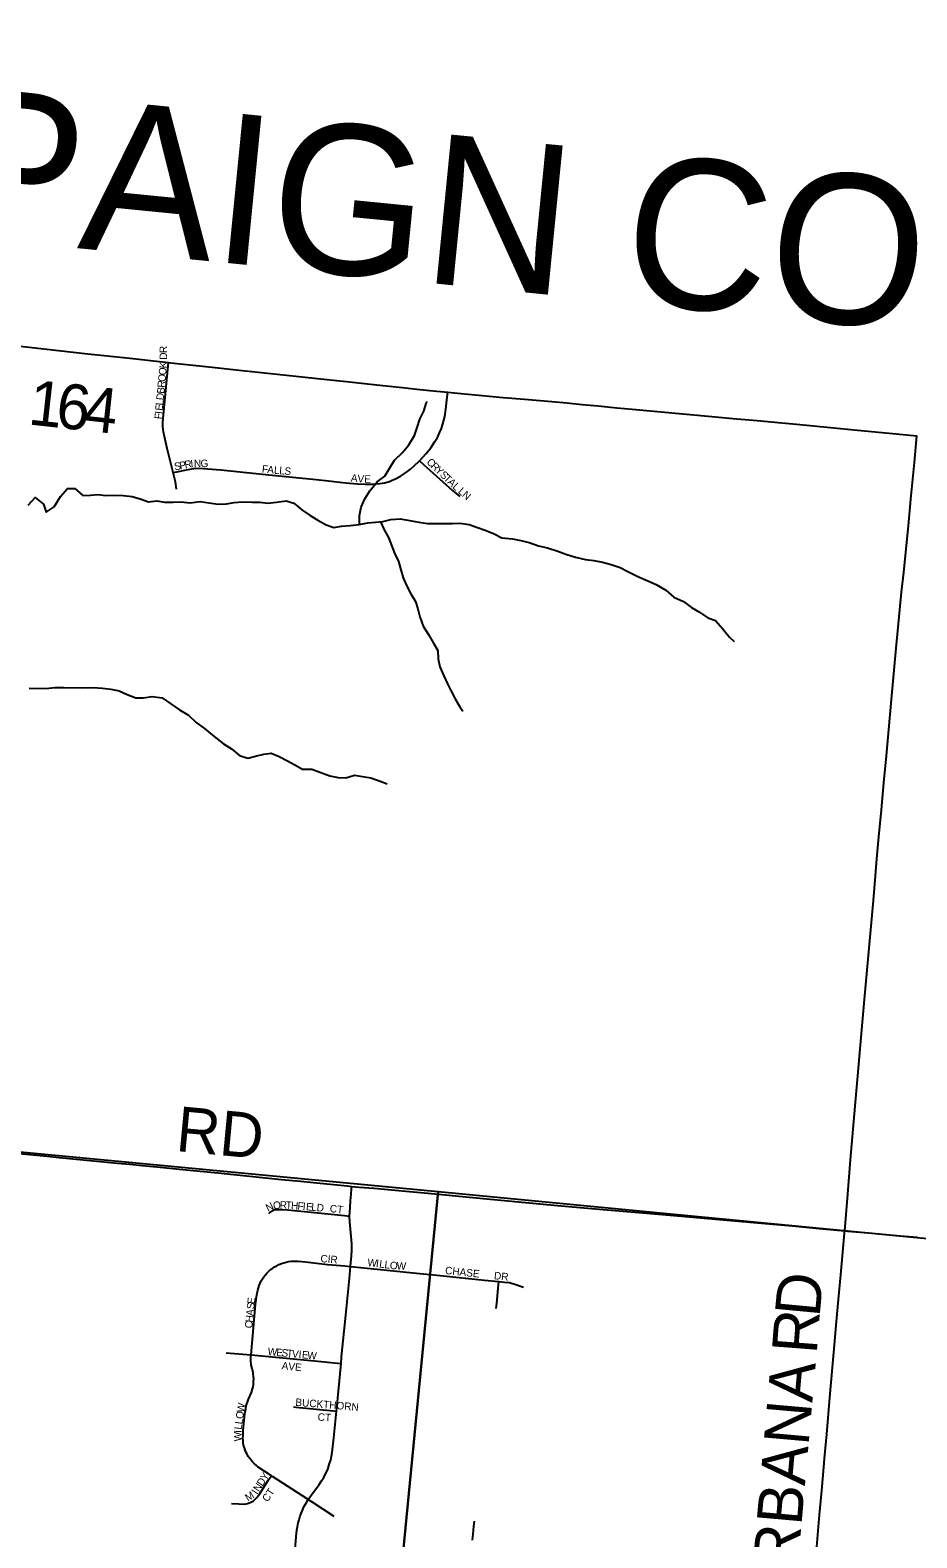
# Model space of a CAD drawing. Extents: x 1410790 to 1770854, y 566777 to 831614.
# Drawn here: x 1609768 to 1615685, y 732405 to 742468 of the extents above; entities that cross this region are included whole.
import ezdxf

# ---------------------------------------------------------------- set-up
doc = ezdxf.new("R2010")
doc.units = 0
for name, color, linetype in [('GM_X_Adjacent_County', 7, 'Continuous'), ('GM_X_Adjacent_County_Text', 7, 'Continuous'), ('GM_X_County', 7, 'Continuous'), ('GM_X_County_Road', 7, 'Continuous'), ('GM_X_County_Road_Text', 7, 'Continuous'), ('GM_X_Minor_River', 7, 'Continuous'), ('GM_X_Section', 7, 'Continuous'), ('GM_X_Township', 7, 'Continuous'), ('GM_X_Township_Road', 7, 'Continuous'), ('GM_X_Township_Road_Text', 7, 'Continuous'), ('GM_X_Township_Subdivision', 7, 'Continuous'), ('GM_X_Township_Subdivision_Text', 7, 'Continuous')]:
    doc.layers.add(name, color=color, linetype=linetype)

msp = doc.modelspace()

# ---------------------------------------------------------------- linework, layer by layer
at = {"layer": 'GM_X_Adjacent_County'}
msp.add_lwpolyline([(1609663, 740364), (1610152, 740309), (1610413, 740282), (1610691, 740251), (1610706, 740249), (1610983, 740219), (1611163, 740200), (1611374, 740177), (1611666, 740145), (1611812, 740130), (1611878, 740123), (1611959, 740115), (1612122, 740096), (1612253, 740083), (1612367, 740071), (1612457, 740062), (1612554, 740052), (1612596, 740047), (1612925, 740017), (1613067, 740005), (1613248, 739990), (1613349, 739981), (1613451, 739971), (1613558, 739960), (1613683, 739948), (1613786, 739938), (1614122, 739907), (1614342, 739887), (1614456, 739876), (1614619, 739863), (1614783, 739848), (1614881, 739839), (1615109, 739816), (1615289, 739799), (1615501, 739779), (1615685, 739761)], dxfattribs=at)
at = {"layer": 'GM_X_County'}
msp.add_lwpolyline([(1609663, 740364), (1610152, 740309), (1610413, 740282), (1610691, 740251), (1610706, 740249), (1610983, 740219), (1611163, 740200), (1611374, 740177), (1611666, 740145), (1611812, 740130), (1611878, 740123), (1611959, 740115), (1612122, 740096), (1612253, 740083), (1612367, 740071), (1612457, 740062), (1612554, 740052), (1612596, 740047), (1612925, 740017), (1613067, 740005), (1613248, 739990), (1613349, 739981), (1613451, 739971), (1613558, 739960), (1613683, 739948), (1613786, 739938), (1614122, 739907), (1614342, 739887), (1614456, 739876), (1614619, 739863), (1614783, 739848), (1614881, 739839), (1615109, 739816), (1615289, 739799), (1615501, 739779), (1615685, 739761)], dxfattribs=at)
at = {"layer": 'GM_X_County_Road'}
for points in [[(1615204, 734454), (1615224, 734699), (1615243, 734928), (1615278, 735337), (1615296, 735541), (1615313, 735745), (1615333, 735974), (1615355, 736219), (1615378, 736464), (1615396, 736660), (1615409, 736824), (1615418, 736938), (1615431, 737085), (1615448, 737265), (1615464, 737444), (1615482, 737624), (1615516, 738000), (1615533, 738196), (1615546, 738343), (1615562, 738506), (1615583, 738718), (1615597, 738849), (1615616, 739028), (1615628, 739159), (1615645, 739339), (1615669, 739583), (1615685, 739761)], [(1615064, 732877), (1615069, 732934), (1615084, 733098), (1615104, 733343), (1615137, 733719), (1615149, 733850), (1615162, 733997), (1615177, 734160), (1615203, 734438), (1615204, 734454)], [(1614813, 730088), (1614825, 730222), (1614853, 730516), (1614876, 730761), (1614905, 731071), (1614930, 731333), (1614951, 731578), (1614962, 731709), (1614978, 731888), (1615017, 732346), (1615036, 732559), (1615051, 732722), (1615064, 732877)]]:
    msp.add_lwpolyline(points, dxfattribs=at)
at = {"layer": 'GM_X_Minor_River'}
for points in [[(1611965, 739168), (1611965, 739230), (1611976, 739284), (1612002, 739341), (1612035, 739393), (1612083, 739454), (1612134, 739491), (1612167, 739548), (1612198, 739599), (1612252, 739650), (1612295, 739701), (1612333, 739763), (1612350, 739816), (1612367, 739872), (1612395, 739926), (1612410, 739977), (1612416, 739989)], [(1609754, 739298), (1609802, 739349), (1609857, 739304), (1609875, 739251), (1609928, 739288), (1609970, 739355), (1610016, 739410), (1610066, 739409), (1610119, 739363), (1610171, 739364), (1610221, 739369), (1610273, 739362), (1610325, 739364), (1610389, 739363), (1610449, 739355), (1610501, 739340), (1610558, 739321), (1610613, 739327), (1610665, 739318), (1610721, 739319), (1610773, 739321), (1610835, 739314), (1610901, 739322), (1610961, 739313), (1611023, 739305), (1611077, 739308), (1611129, 739315)], [(1611129, 739315), (1611184, 739321), (1611250, 739318), (1611300, 739317), (1611354, 739311), (1611412, 739318), (1611476, 739326), (1611528, 739311), (1611581, 739266), (1611636, 739228), (1611688, 739197), (1611743, 739167), (1611795, 739148), (1611845, 739157), (1611903, 739163), (1611963, 739168), (1612022, 739179), (1612072, 739185), (1612122, 739188), (1612175, 739203), (1612237, 739207), (1612289, 739198), (1612361, 739184), (1612419, 739175), (1612469, 739176), (1612527, 739176), (1612585, 739175), (1612635, 739178), (1612697, 739168), (1612753, 739149), (1612804, 739131), (1612864, 739106), (1612915, 739080), (1612987, 739073), (1613043, 739063), (1613097, 739048), (1613160, 739026), (1613220, 739013), (1613288, 738991), (1613343, 738972), (1613407, 738952), (1613473, 738936), (1613529, 738929), (1613587, 738918), (1613644, 738902), (1613704, 738881), (1613757, 738855), (1613823, 738822), (1613890, 738792), (1613944, 738768), (1614009, 738731), (1614064, 738685), (1614127, 738654), (1614182, 738614), (1614234, 738583), (1614289, 738547), (1614340, 738528), (1614387, 738475), (1614434, 738418), (1614465, 738389)], [(1612106, 739187), (1612131, 739134), (1612158, 739083), (1612199, 738978), (1612226, 738923), (1612241, 738866), (1612257, 738812), (1612280, 738761), (1612309, 738706), (1612338, 738655), (1612354, 738605), (1612369, 738552), (1612390, 738490), (1612426, 738434), (1612459, 738378), (1612488, 738327), (1612491, 738272), (1612501, 738218), (1612528, 738159), (1612553, 738106), (1612577, 738056), (1612604, 738005), (1612635, 737952), (1612656, 737923)], [(1609762, 738076), (1609873, 738074), (1609933, 738080), (1609993, 738081), (1610117, 738078), (1610187, 738080), (1610251, 738076), (1610307, 738071), (1610361, 738058), (1610415, 738034), (1610472, 738013), (1610522, 738012), (1610581, 738022), (1610649, 738011), (1610706, 737971), (1610765, 737931), (1610824, 737896), (1610875, 737847), (1610930, 737807), (1610985, 737762), (1611058, 737704), (1611111, 737672), (1611164, 737627), (1611220, 737609), (1611272, 737622), (1611327, 737635), (1611377, 737642), (1611429, 737620), (1611480, 737593), (1611533, 737564), (1611585, 737536), (1611647, 737535), (1611707, 737513), (1611768, 737492), (1611822, 737480), (1611874, 737477), (1611933, 737496), (1611986, 737488), (1612042, 737479), (1612104, 737455), (1612150, 737438)]]:
    msp.add_lwpolyline(points, dxfattribs=at)
at = {"layer": 'GM_X_Section'}
for points in [[(1607259, 735214), (1612490, 734716), (1611964, 729288), (1606672, 729773)], [(1612490, 734716), (1617928, 734195), (1617412, 728822), (1611964, 729288)]]:
    msp.add_lwpolyline(points, close=True, dxfattribs=at)
at = {"layer": 'GM_X_Township'}
msp.add_lwpolyline([(1609663, 740364), (1610152, 740309), (1610413, 740282), (1610691, 740251), (1610706, 740249), (1610983, 740219), (1611163, 740200), (1611374, 740177), (1611666, 740145), (1611812, 740130), (1611878, 740123), (1611959, 740115), (1612122, 740096), (1612253, 740083), (1612367, 740071), (1612457, 740062), (1612554, 740052), (1612596, 740047), (1612925, 740017), (1613067, 740005), (1613248, 739990), (1613349, 739981), (1613451, 739971), (1613558, 739960), (1613683, 739948), (1613786, 739938), (1614122, 739907), (1614342, 739887), (1614456, 739876), (1614619, 739863), (1614783, 739848), (1614881, 739839), (1615109, 739816), (1615289, 739799), (1615501, 739779), (1615685, 739761)], dxfattribs=at)
at = {"layer": 'GM_X_Township_Road'}
for points in [[(1609170, 740418), (1609240, 740411), (1609435, 740389), (1609663, 740364), (1610152, 740309), (1610413, 740282), (1610691, 740251)], [(1610691, 740251), (1610706, 740249), (1610983, 740219), (1611163, 740200), (1611374, 740177), (1611666, 740145), (1611812, 740130), (1611878, 740123), (1611959, 740114), (1612122, 740096), (1612253, 740083), (1612367, 740071), (1612457, 740062), (1612554, 740052)], [(1612554, 740052), (1612596, 740047), (1612925, 740017), (1613067, 740005), (1613248, 739990), (1613349, 739981), (1613451, 739971), (1613558, 739960), (1613683, 739948), (1613786, 739938), (1614122, 739907), (1614342, 739887), (1614456, 739876), (1614619, 739863), (1614783, 739848), (1614881, 739839), (1615109, 739816), (1615289, 739799), (1615501, 739779), (1615685, 739761)], [(1607775, 735164), (1607777, 735164), (1608071, 735134), (1608200, 735122), (1608264, 735116), (1608475, 735092), (1608540, 735087), (1608605, 735081), (1608702, 735070), (1609424, 734995), (1609765, 734964), (1609880, 734952), (1609961, 734944), (1610351, 734906), (1610432, 734899), (1610514, 734891), (1610612, 734881), (1610808, 734862), (1611020, 734841), (1611444, 734797), (1611572, 734785), (1611702, 734772), (1611882, 734754), (1611914, 734751)], [(1611914, 734751), (1611963, 734746), (1612061, 734739), (1612274, 734719), (1612421, 734705), (1612584, 734690), (1612698, 734679), (1613074, 734644), (1613286, 734624), (1613514, 734603), (1613776, 734581), (1613988, 734563), (1614266, 734538), (1614723, 734498), (1614854, 734487), (1615033, 734470), (1615204, 734454)], [(1615204, 734454), (1615223, 734452), (1615361, 734441), (1615573, 734422), (1615690, 734412)]]:
    msp.add_lwpolyline(points, dxfattribs=at)
at = {"layer": 'GM_X_Township_Subdivision'}
for points in [[(1610723, 739515), (1610723, 739517), (1610681, 739676), (1610663, 739756), (1610657, 739788), (1610654, 739821), (1610654, 739853), (1610657, 739902), (1610689, 740228), (1610691, 740251)], [(1612365, 739595), (1612410, 739643), (1612441, 739681), (1612469, 739722), (1612486, 739750), (1612500, 739780), (1612512, 739810), (1612522, 739841), (1612534, 739889), (1612542, 739938), (1612551, 740019), (1612554, 740052)], [(1610723, 739515), (1610747, 739520), (1610811, 739534), (1610859, 739542), (1610892, 739544), (1610925, 739543), (1611039, 739534), (1611382, 739499), (1611676, 739470), (1611758, 739461), (1611872, 739447), (1611953, 739440), (1612002, 739438), (1612052, 739439), (1612101, 739443), (1612133, 739448), (1612165, 739457), (1612180, 739462), (1612210, 739476), (1612238, 739492), (1612279, 739519), (1612305, 739539), (1612330, 739561), (1612365, 739595)], [(1612365, 739595), (1612392, 739570), (1612585, 739397), (1612634, 739355)], [(1610744, 739405), (1610737, 739453), (1610723, 739515)], [(1611899, 734552), (1611902, 734611), (1611905, 734655), (1611910, 734699), (1611913, 734736), (1611914, 734751)], [(1611360, 734570), (1611372, 734582), (1611386, 734591), (1611401, 734596), (1611418, 734598), (1611451, 734598), (1611484, 734595), (1611666, 734576), (1611865, 734556), (1611899, 734552)], [(1611905, 734216), (1611906, 734219), (1611906, 734222), (1611912, 734285), (1611914, 734328), (1611914, 734367), (1611910, 734417), (1611900, 734515), (1611899, 734547), (1611899, 734552)], [(1611242, 733627), (1611272, 733962), (1611280, 734027), (1611287, 734059), (1611296, 734090), (1611303, 734106), (1611310, 734120), (1611318, 734134), (1611327, 734148), (1611334, 734157), (1611337, 734161), (1611348, 734173), (1611360, 734185), (1611372, 734196), (1611386, 734205), (1611399, 734214), (1611414, 734222), (1611428, 734230), (1611444, 734236), (1611475, 734245), (1611491, 734249), (1611507, 734251), (1611524, 734252), (1611557, 734251), (1611606, 734247), (1611752, 734230), (1611867, 734220), (1611905, 734216)], [(1611842, 733568), (1611846, 733613), (1611874, 733892), (1611899, 734137), (1611905, 734216)], [(1611905, 734216), (1612060, 734200), (1612193, 734187)], [(1612193, 734187), (1612323, 734174), (1612504, 734156), (1612800, 734125), (1612896, 734117)], [(1612878, 733937), (1612881, 733969), (1612891, 734071), (1612896, 734117)], [(1612896, 734117), (1612932, 734113), (1612964, 734109), (1612996, 734101), (1613059, 734079)], [(1611076, 733641), (1611242, 733627)], [(1611378, 732820), (1611290, 732878), (1611277, 732888), (1611265, 732899), (1611250, 732914), (1611233, 732934), (1611223, 732949), (1611215, 732963), (1611209, 732976), (1611203, 732990), (1611197, 733006), (1611192, 733024), (1611190, 733040), (1611188, 733056), (1611187, 733073), (1611188, 733089), (1611189, 733122), (1611200, 733235), (1611206, 733267), (1611209, 733286), (1611213, 733299), (1611217, 733311), (1611224, 733330), (1611244, 733375), (1611250, 733391), (1611254, 733406), (1611256, 733414), (1611258, 733428), (1611259, 733447), (1611260, 733471), (1611259, 733476), (1611255, 733507), (1611251, 733526), (1611249, 733535), (1611243, 733561), (1611241, 733587), (1611241, 733614), (1611242, 733627)], [(1611242, 733627), (1611666, 733587), (1611819, 733571), (1611842, 733568)], [(1611811, 733251), (1611813, 733269), (1611842, 733568)], [(1611525, 733279), (1611541, 733278), (1611769, 733255), (1611811, 733251)], [(1611623, 732661), (1611645, 732692), (1611696, 732761), (1611712, 732786), (1611727, 732809), (1611739, 732832), (1611753, 732862), (1611764, 732894), (1611773, 732926), (1611782, 732975), (1611794, 733073), (1611811, 733251)], [(1611112, 732635), (1611161, 732632), (1611194, 732631), (1611210, 732633), (1611225, 732637), (1611240, 732643), (1611255, 732651), (1611268, 732661), (1611279, 732673), (1611290, 732685), (1611299, 732698), (1611359, 732792), (1611378, 732820)], [(1611623, 732661), (1611585, 732686), (1611385, 732815), (1611378, 732820)], [(1611531, 732294), (1611535, 732331), (1611546, 732437), (1611548, 732457), (1611552, 732480), (1611557, 732506), (1611562, 732525), (1611570, 732552), (1611582, 732583), (1611595, 732612), (1611611, 732641), (1611621, 732657), (1611623, 732661)], [(1611623, 732661), (1611651, 732643), (1611793, 732551)], [(1612722, 732412), (1612723, 732430), (1612729, 732483), (1612732, 732517)], [(1612720, 732390), (1612722, 732412)]]:
    msp.add_lwpolyline(points, dxfattribs=at)

# ---------------------------------------------------------------- texts
at = {"layer": 'GM_X_Adjacent_County_Text'}
msp.add_text('CHAMPAIGN COUNTY', height=1000, rotation=354.354, dxfattribs=at).set_placement((1605272, 741489))
at = {"layer": 'GM_X_County_Road_Text'}
for s, rotation, p in [('D', 84.6189, (1615035, 733873)), ('R', 85.6166, (1615016, 733628)), ('URBANA', 84.9484, (1614863, 731906))]:
    msp.add_text(s, height=300, rotation=rotation, dxfattribs=at).set_placement(p)
at = {"layer": 'GM_X_Township_Road_Text'}
for s, rotation, p in [('1', 353.6848, (1609748, 739838)), ('6', 353.7297, (1609931, 739818)), ('4', 353.7558, (1610113, 739798)), ('RD', 354.6295, (1610734, 734988))]:
    msp.add_text(s, height=300, rotation=rotation, dxfattribs=at).set_placement(p)
at = {"layer": 'GM_X_Township_Subdivision_Text'}
for s, rotation, p in [('R', 89.994, (1610681, 740313)), ('K', 87.3132, (1610679, 740210)), ('D', 89.9478, (1610681, 740269)), ('O', 84.462, (1610670, 740119)), ('O', 84.4395, (1610674, 740163)), ('D', 84.4612, (1610658, 739997)), ('B', 84.4537, (1610663, 740040)), ('R', 84.4296, (1610666, 740080)), ('E', 84.4444, (1610651, 739927)), ('L', 84.4674, (1610655, 739962)), ('F', 84.4444, (1610646, 739870)), ('I', 84.4416, (1610649, 739905)), ('S', 9.9969, (1610733, 739530)), ('P', 10.0219, (1610768, 739536)), ('R', 9.9573, (1610802, 739543)), ('I', 5.9106, (1610840, 739549)), ('N', 1.3114, (1610861, 739551)), ('G', 0, (1610905, 739552)), ('F', 352.9055, (1611312, 739517)), ('A', 353.5485, (1611348, 739513)), ('L', 354.9982, (1611393, 739508)), ('L', 355.2286, (1611428, 739505)), ('S', 355.2533, (1611463, 739502)), ('C', 316.4081, (1612409, 739581)), ('R', 316.4155, (1612437, 739553)), ('Y', 316.4221, (1612466, 739526)), ('A', 354.8788, (1611906, 739456)), ('V', 355.2289, (1611950, 739452)), ('E', 358.663, (1611997, 739448)), ('S', 316.4104, (1612498, 739496)), ('T', 316.4136, (1612523, 739471)), ('A', 316.4336, (1612549, 739447)), ('L', 318.0082, (1612582, 739416)), ('L', 319.3358, (1612619, 739383)), ('N', 319.4049, (1612646, 739360)), ('N', 26.3402, (1611355, 734581)), ('O', 3.9159, (1611390, 734599)), ('R', 359.5871, (1611433, 734602)), ('T', 357.0202, (1611472, 734602)), ('H', 355.2509, (1611507, 734600)), ('F', 355.1592, (1611550, 734597)), ('I', 355.142, (1611585, 734594)), ('E', 355.1649, (1611607, 734592)), ('L', 355.1592, (1611642, 734589)), ('D', 355.1614, (1611678, 734586)), ('CT', 353.6638, (1611765, 734580)), ('CIR', 355.0335, (1611703, 734246)), ('W', 353.0731, (1612016, 734220)), ('I', 353.0574, (1612073, 734213)), ('L', 353.0636, (1612095, 734210)), ('L', 353.0715, (1612130, 734206)), ('O', 354.3377, (1612166, 734201)), ('W', 356.6666, (1612212, 734197)), ('CHASE', 353.7949, (1612535, 734167)), ('DR', 353.9862, (1612861, 734132)), ('E', 84.0882, (1611266, 733964)), ('A', 84.0786, (1611257, 733885)), ('S', 84.0846, (1611262, 733929)), ('C', 84.0889, (1611249, 733802)), ('H', 84.0654, (1611253, 733841)), ('W', 354.46, (1611351, 733626)), ('E', 354.4921, (1611408, 733620)), ('S', 354.4716, (1611443, 733617)), ('T', 354.4716, (1611478, 733613)), ('V', 354.4612, (1611513, 733610)), ('I', 354.4939, (1611557, 733606)), ('E', 354.4716, (1611579, 733604)), ('W', 354.9365, (1611615, 733600)), ('AVE', 354.0895, (1611444, 733531)), ('W', 80.1507, (1611194, 733239)), ('BUCKTHORN', 355.3474, (1611536, 733287)), ('O', 81.7988, (1611188, 733196)), ('CT', 356.8215, (1611685, 733188)), ('W', 89.8319, (1611178, 733049)), ('I', 87.1572, (1611178, 733105)), ('L', 83.6477, (1611179, 733126)), ('L', 81.9703, (1611183, 733161)), ('D', 57.2077, (1611318, 732746)), ('Y', 57.1768, (1611342, 732783)), ('M', 32.3413, (1611221, 732647)), ('I', 56.8468, (1611282, 732691)), ('N', 56.813, (1611294, 732709)), ('CT', 56.3133, (1611353, 732641))]:
    msp.add_text(s, height=50, rotation=rotation, dxfattribs=at).set_placement(p)

doc.saveas('drawing.dxf')
